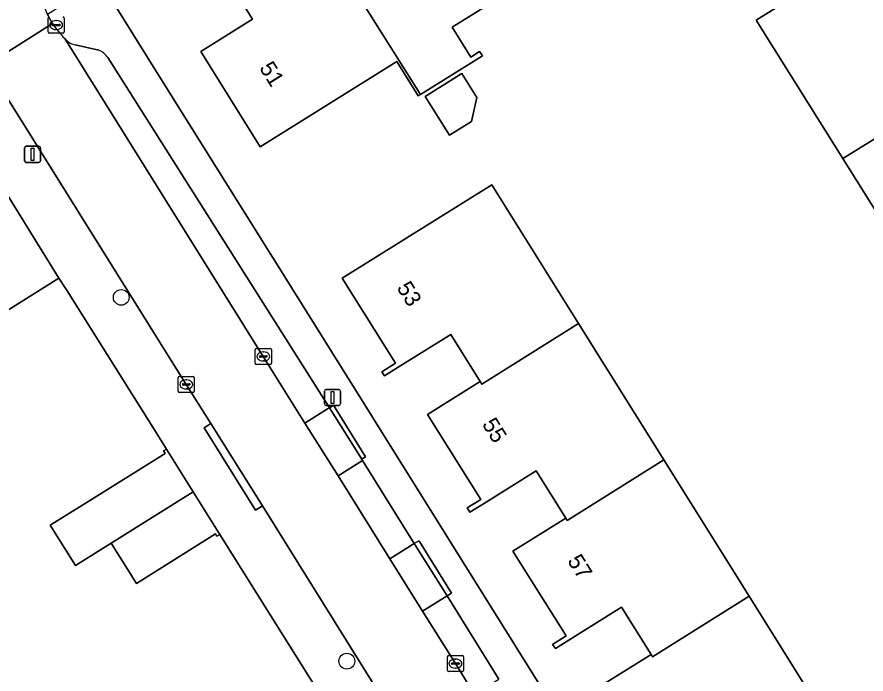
# Model space of a CAD drawing. Extents: x 158835 to 160077, y 386387 to 387778.
# Drawn here: x 159225.3 to 159278.1, y 386944.9 to 386985.7 of the extents above; entities that cross this region are included whole.
import ezdxf

# ---------------------------------------------------------------- set-up
doc = ezdxf.new("R2010")
doc.units = 0
for name, color, linetype in [('IMGEO_Boom', 7, 'Continuous'), ('IMGEO_Erf', 7, 'Continuous'), ('IMGEO_Hek', 7, 'Continuous'), ('IMGEO_Kolk', 7, 'Continuous'), ('IMGEO_Lichtmast', 7, 'Continuous'), ('IMGEO_Muur', 7, 'Continuous'), ('IMGEO_Pand', 7, 'Continuous'), ('IMGEO_Pand_nummerreeks', 7, 'Continuous'), ('IMGEO_Parkeervlak_open', 7, 'Continuous'), ('IMGEO_Rijbaan_lokaal_open', 7, 'Continuous'), ('IMGEO_Voetpad_open', 7, 'Continuous')]:
    doc.layers.add(name, color=color, linetype=linetype)

msp = doc.modelspace()

# ---------------------------------------------------------------- linework, layer by layer
at = {"layer": 'IMGEO_Boom'}
for centre in [(159231.82, 386968.291), (159245.828, 386945.69)]:
    msp.add_circle(centre, 0.489, dxfattribs=at)
at = {"layer": 'IMGEO_Erf'}
for points in [[(159257.54, 386988.314), (159252.363, 386985.079), (159253.522, 386983.224), (159254.073, 386983.568), (159254.242, 386983.297), (159250.396, 386980.893), (159250.26, 386980.808), (159248.926, 386982.944), (159240.452, 386977.649), (159236.756, 386983.564), (159239.968, 386985.571), (159237.85, 386988.96)], [(159281.936, 386968.43), (159276.622, 386976.926), (159271.244, 386985.523), (159277.196, 386989.247), (159279.211, 386986.025)], [(159231.551, 386986.255), (159234.22, 386981.98), (159243.007, 386967.906), (159269.667, 386925.206), (159275.29, 386916.2), (159281.43, 386906.366), (159281.531, 386906.228), (159281.643, 386906.1), (159281.767, 386905.982), (159281.9, 386905.876), (159282.043, 386905.783), (159282.193, 386905.702), (159282.35, 386905.635), (159282.513, 386905.582), (159282.682, 386905.544)], [(159261.439, 386944.056), (159264.719, 386946.106), (159262.887, 386949.038), (159258.777, 386946.469), (159258.606, 386946.73), (159259.441, 386947.254), (159256.144, 386952.532), (159259.424, 386954.581), (159257.586, 386957.523), (159254.306, 386955.473), (159253.462, 386954.943), (159253.296, 386955.207), (159254.139, 386955.74), (159250.843, 386961.016), (159254.114, 386963.06), (159252.282, 386965.993), (159249.01, 386963.949), (159248.165, 386963.411), (159248.005, 386963.673), (159248.845, 386964.213), (159245.547, 386969.492), (159254.834, 386975.292), (159260.216, 386966.675), (159265.508, 386958.202), (159270.805, 386949.721), (159276.102, 386941.24)], [(159237.938, 386953.56), (159237.76, 386953.448), (159237.665, 386953.601), (159232.762, 386950.523), (159231.2, 386953.023), (159228.981, 386951.628), (159227.415, 386954.131), (159229.639, 386955.523), (159234.549, 386958.596), (159234.448, 386958.758), (159234.626, 386958.869), (159233.986, 386959.896), (159228.453, 386968.689), (159227.951, 386969.495), (159223.962, 386967.01)], [(159250.995, 386932.728), (159245.033, 386942.24), (159237.938, 386953.56)]]:
    msp.add_lwpolyline(points, dxfattribs=at)
msp.add_lwpolyline([(159250.687, 386980.773), (159252.97, 386982.2), (159253.906, 386980.702), (159253.577, 386979.226), (159252.194, 386978.362)], close=True, dxfattribs=at)
at = {"layer": 'IMGEO_Hek'}
msp.add_lwpolyline([(159228.453, 386968.689), (159233.986, 386959.896)], dxfattribs=at)
at = {"layer": 'IMGEO_Kolk'}
for p, q in [((159227.28, 386984.786), (159227.28, 386985.638)), ((159228.281, 386985.638), (159228.281, 386984.786)), ((159227.539, 386985.206), (159227.539, 386985.218)), ((159227.977, 386985.169), (159227.579, 386985.169)), ((159227.582, 386985.255), (159227.98, 386985.255)), ((159227.768, 386985.492), (159227.793, 386985.492)), ((159228.023, 386985.218), (159228.023, 386985.206)), ((159228.207, 386984.712), (159227.355, 386984.712)), ((159227.791, 386984.932), (159227.766, 386984.932)), ((159240.218, 386965.121), (159241.07, 386965.121)), ((159240.143, 386964.195), (159240.143, 386965.047)), ((159240.402, 386964.615), (159240.402, 386964.627)), ((159240.84, 386964.578), (159240.442, 386964.578)), ((159240.445, 386964.664), (159240.843, 386964.664)), ((159240.631, 386964.901), (159240.656, 386964.901)), ((159240.886, 386964.627), (159240.886, 386964.615)), ((159241.144, 386965.047), (159241.144, 386964.195)), ((159241.07, 386964.121), (159240.218, 386964.121)), ((159240.654, 386964.341), (159240.629, 386964.341)), ((159235.356, 386962.456), (159235.356, 386963.308)), ((159235.431, 386963.382), (159236.283, 386963.382)), ((159235.844, 386963.162), (159235.869, 386963.162)), ((159236.357, 386963.308), (159236.357, 386962.456)), ((159235.615, 386962.876), (159235.615, 386962.888)), ((159236.053, 386962.839), (159235.655, 386962.839)), ((159235.658, 386962.925), (159236.056, 386962.925)), ((159235.867, 386962.602), (159235.842, 386962.602)), ((159236.099, 386962.888), (159236.099, 386962.876)), ((159236.283, 386962.382), (159235.431, 386962.382)), ((159252.071, 386945.113), (159252.071, 386945.965)), ((159252.146, 386946.039), (159252.998, 386946.039)), ((159252.373, 386945.582), (159252.771, 386945.582)), ((159252.559, 386945.819), (159252.584, 386945.819)), ((159253.072, 386945.965), (159253.072, 386945.113)), ((159252.33, 386945.533), (159252.33, 386945.545)), ((159252.768, 386945.496), (159252.37, 386945.496)), ((159252.582, 386945.259), (159252.557, 386945.259)), ((159252.814, 386945.545), (159252.814, 386945.533)), ((159252.998, 386945.039), (159252.146, 386945.039))]:
    msp.add_line(p, q, dxfattribs=at)
for points in [[(159227.28, 386984.786), (159227.28, 386985.638)], [(159228.281, 386985.638), (159228.281, 386984.786)], [(159228.207, 386984.712), (159227.355, 386984.712)], [(159240.218, 386965.121), (159241.07, 386965.121)], [(159240.143, 386964.195), (159240.143, 386965.047)], [(159241.144, 386965.047), (159241.144, 386964.195)], [(159241.07, 386964.121), (159240.218, 386964.121)], [(159235.356, 386962.456), (159235.356, 386963.308)], [(159235.431, 386963.382), (159236.283, 386963.382)], [(159236.357, 386963.308), (159236.357, 386962.456)], [(159236.283, 386962.382), (159235.431, 386962.382)], [(159252.071, 386945.113), (159252.071, 386945.965)], [(159252.146, 386946.039), (159252.998, 386946.039)], [(159253.072, 386945.965), (159253.072, 386945.113)], [(159252.998, 386945.039), (159252.146, 386945.039)]]:
    msp.add_lwpolyline(points, dxfattribs=at)
for centre, radius, start, end in [((159227.357, 386985.636), 0.0765, 91.552, 178.448), ((159227.357, 386985.636), 0.0765, 91.552, 178.448), ((159228.205, 386985.636), 0.0765, 1.552, 88.448), ((159228.205, 386985.636), 0.0765, 1.552, 88.448), ((159227.579, 386985.215), 0.0403, 85.8775, 175.7526), ((159227.576, 386985.205), 0.0366, 178.938, 274.7102), ((159227.98, 386985.212), 0.043, 264.8664, 352.4533), ((159227.984, 386985.217), 0.0386, 1.7309, 96.639), ((159227.357, 386984.788), 0.0765, 181.552, 268.448), ((159227.357, 386984.788), 0.0765, 181.552, 268.448), ((159228.205, 386984.788), 0.0765, 271.552, 358.448), ((159228.205, 386984.788), 0.0765, 271.552, 358.448), ((159240.22, 386965.045), 0.0765, 91.552, 178.448), ((159240.22, 386965.045), 0.0765, 91.552, 178.448), ((159241.068, 386965.045), 0.0765, 1.552, 88.448), ((159241.068, 386965.045), 0.0765, 1.552, 88.448), ((159240.442, 386964.624), 0.0403, 85.8775, 175.7526), ((159240.439, 386964.614), 0.0366, 178.938, 274.7102), ((159240.843, 386964.621), 0.043, 264.8664, 352.4533), ((159240.847, 386964.626), 0.0386, 1.7309, 96.639), ((159240.22, 386964.197), 0.0765, 181.552, 268.448), ((159240.22, 386964.197), 0.0765, 181.552, 268.448), ((159241.068, 386964.197), 0.0765, 271.552, 358.448), ((159241.068, 386964.197), 0.0765, 271.552, 358.448), ((159235.433, 386963.306), 0.0765, 91.552, 178.448), ((159235.433, 386963.306), 0.0765, 91.552, 178.448), ((159236.281, 386963.306), 0.0765, 1.552, 88.448), ((159236.281, 386963.306), 0.0765, 1.552, 88.448), ((159235.433, 386962.458), 0.0765, 181.552, 268.448), ((159235.433, 386962.458), 0.0765, 181.552, 268.448), ((159235.655, 386962.885), 0.0403, 85.8775, 175.7526), ((159235.652, 386962.875), 0.0366, 178.938, 274.7102), ((159236.056, 386962.882), 0.043, 264.8664, 352.4533), ((159236.06, 386962.887), 0.0386, 1.7309, 96.639), ((159236.281, 386962.458), 0.0765, 271.552, 358.448), ((159236.281, 386962.458), 0.0765, 271.552, 358.448), ((159252.148, 386945.963), 0.0765, 91.552, 178.448), ((159252.148, 386945.963), 0.0765, 91.552, 178.448), ((159252.37, 386945.542), 0.0403, 85.8775, 175.7526), ((159252.775, 386945.544), 0.0386, 1.7309, 96.639), ((159252.996, 386945.963), 0.0765, 1.552, 88.448), ((159252.996, 386945.963), 0.0765, 1.552, 88.448), ((159252.148, 386945.115), 0.0765, 181.552, 268.448), ((159252.148, 386945.115), 0.0765, 181.552, 268.448), ((159252.367, 386945.532), 0.0366, 178.938, 274.7102), ((159252.771, 386945.539), 0.043, 264.8664, 352.4533), ((159252.996, 386945.115), 0.0765, 271.552, 358.448), ((159252.996, 386945.115), 0.0765, 271.552, 358.448)]:
    msp.add_arc(centre, radius, start, end, dxfattribs=at)
for centre, major_axis, ratio, start_param, end_param in [((159227.767, 386985.212), (-0.387, 0.002), 0.722429, 4.712389, 7.853982), ((159227.792, 386985.212), (-0.39, 0.002), 0.717154, 1.570796, 4.712389), ((159240.63, 386964.621), (-0.387, 0.002), 0.722429, 4.712389, 7.853982), ((159240.655, 386964.621), (-0.39, 0.002), 0.717154, 1.570796, 4.712389), ((159235.843, 386962.882), (-0.387, 0.002), 0.722429, 4.712389, 7.853982), ((159235.868, 386962.882), (-0.39, 0.002), 0.717154, 1.570796, 4.712389), ((159252.558, 386945.539), (-0.387, 0.002), 0.722429, 4.712389, 7.853982), ((159252.583, 386945.539), (-0.39, 0.002), 0.717154, 1.570796, 4.712389)]:
    msp.add_ellipse(centre, major_axis=major_axis, ratio=ratio, start_param=start_param, end_param=end_param, dxfattribs=at)
at = {"layer": 'IMGEO_Lichtmast'}
for p, q in [((159225.817, 386976.777), (159225.817, 386977.577)), ((159225.817, 386977.577), (159225.817, 386976.777)), ((159225.917, 386977.677), (159226.707, 386977.677)), ((159226.707, 386977.677), (159225.917, 386977.677)), ((159226.807, 386977.577), (159226.807, 386976.777)), ((159226.807, 386976.777), (159226.807, 386977.577)), ((159226.707, 386976.677), (159225.917, 386976.677)), ((159225.917, 386976.677), (159226.707, 386976.677)), ((159244.441, 386961.67), (159244.441, 386962.47)), ((159244.441, 386962.47), (159244.441, 386961.67)), ((159244.541, 386962.57), (159245.331, 386962.57)), ((159245.331, 386962.57), (159244.541, 386962.57)), ((159245.431, 386962.47), (159245.431, 386961.67)), ((159245.431, 386961.67), (159245.431, 386962.47)), ((159245.331, 386961.57), (159244.541, 386961.57)), ((159244.541, 386961.57), (159245.331, 386961.57))]:
    msp.add_line(p, q, dxfattribs=at)
for points in [[(159226.237, 386977.552), (159226.387, 386977.552), (159226.387, 386976.802), (159226.237, 386976.802), (159226.237, 386977.552)], [(159244.861, 386962.445), (159245.011, 386962.445), (159245.011, 386961.695), (159244.861, 386961.695), (159244.861, 386962.445)]]:
    msp.add_lwpolyline(points, dxfattribs=at)
for centre, start, end in [((159225.917, 386977.577), 90, 180), ((159225.917, 386977.577), 90, 180), ((159226.707, 386977.577), 0, 90), ((159226.707, 386977.577), 360, 90), ((159225.917, 386976.777), 180, 270), ((159225.917, 386976.777), 180, 270), ((159226.707, 386976.777), 270, 0), ((159226.707, 386976.777), 270, 0), ((159244.541, 386962.47), 90, 180), ((159244.541, 386962.47), 90, 180), ((159245.331, 386962.47), 0, 90), ((159245.331, 386962.47), 360, 90), ((159244.541, 386961.67), 180, 270), ((159244.541, 386961.67), 180, 270), ((159245.331, 386961.67), 270, 0), ((159245.331, 386961.67), 270, 0)]:
    msp.add_arc(centre, 0.1, start, end, dxfattribs=at)
at = {"layer": 'IMGEO_Muur'}
for points in [[(159234.22, 386981.98), (159243.007, 386967.906)], [(159237.938, 386953.56), (159245.033, 386942.24)]]:
    msp.add_lwpolyline(points, dxfattribs=at)
at = {"layer": 'IMGEO_Pand'}
for points in [[(159250.396, 386980.893), (159254.242, 386983.297), (159254.073, 386983.568), (159253.522, 386983.224), (159252.363, 386985.079), (159257.54, 386988.314), (159253.798, 386994.303), (159253.934, 386994.388), (159251.879, 386997.674), (159246.596, 386994.369), (159246.066, 386995.216), (159245.803, 386995.052), (159248.388, 386990.919), (159245.45, 386989.081), (159245.314, 386988.996)], [(159245.314, 386988.996), (159245.45, 386989.081), (159243.395, 386992.366), (159238.114, 386989.122), (159237.591, 386989.974), (159237.327, 386989.812), (159237.85, 386988.96), (159239.968, 386985.571), (159236.756, 386983.564), (159240.452, 386977.649), (159248.926, 386982.944), (159250.26, 386980.808), (159250.396, 386980.893)], [(159282.707, 386980.493), (159285.986, 386982.542), (159282.688, 386987.82), (159283.551, 386988.359), (159283.396, 386988.625), (159282.518, 386988.093), (159279.211, 386986.025), (159277.196, 386989.247), (159271.244, 386985.523), (159276.622, 386976.926), (159282.622, 386980.629)], [(159250.687, 386980.773), (159252.194, 386978.362), (159253.577, 386979.226), (159253.906, 386980.702), (159252.97, 386982.2)], [(159287.993, 386972.012), (159291.265, 386974.056), (159287.967, 386979.333), (159288.818, 386979.865), (159288.657, 386980.13), (159287.796, 386979.607), (159284.533, 386977.569), (159282.707, 386980.493), (159282.622, 386980.629), (159276.622, 386976.926), (159281.936, 386968.43), (159287.914, 386972.139)], [(159223.673, 386976.361), (159223.401, 386976.191), (159223.533, 386975.978), (159221.596, 386974.772), (159220.745, 386976.139), (159219.762, 386977.717), (159217.952, 386976.59), (159217.352, 386977.554), (159214.162, 386975.553), (159214.765, 386974.586), (159219.83, 386966.461), (159223.048, 386968.478), (159223.962, 386967.01), (159227.951, 386969.495)], [(159260.216, 386966.675), (159254.834, 386975.292), (159245.547, 386969.492), (159248.845, 386964.213), (159248.005, 386963.673), (159248.165, 386963.411), (159249.01, 386963.949), (159252.282, 386965.993), (159254.114, 386963.06), (159254.209, 386962.907)], [(159265.508, 386958.202), (159260.216, 386966.675), (159254.209, 386962.907), (159254.114, 386963.06), (159250.843, 386961.016), (159254.139, 386955.74), (159253.296, 386955.207), (159253.462, 386954.943), (159254.306, 386955.473), (159257.586, 386957.523), (159259.424, 386954.581), (159259.514, 386954.437)], [(159236.282, 386956.214), (159234.626, 386958.869), (159234.448, 386958.758), (159234.549, 386958.596), (159229.639, 386955.523), (159227.415, 386954.131), (159228.981, 386951.628), (159231.2, 386953.023)], [(159259.514, 386954.437), (159259.424, 386954.581), (159256.144, 386952.532), (159259.441, 386947.254), (159258.606, 386946.73), (159258.777, 386946.469), (159262.887, 386949.038), (159264.719, 386946.106), (159264.814, 386945.953), (159270.805, 386949.721), (159265.508, 386958.202)], [(159232.762, 386950.523), (159237.665, 386953.601), (159237.76, 386953.448), (159237.938, 386953.56), (159236.282, 386956.214), (159231.2, 386953.023)], [(159264.814, 386945.953), (159264.719, 386946.106), (159261.439, 386944.056), (159264.739, 386938.775), (159263.893, 386938.244), (159264.062, 386937.972), (159264.908, 386938.505), (159268.188, 386940.554), (159270.02, 386937.621), (159270.105, 386937.485), (159276.102, 386941.24), (159270.805, 386949.721)]]:
    msp.add_lwpolyline(points, close=True, dxfattribs=at)
at = {"layer": 'IMGEO_Parkeervlak_open'}
for points in [[(159228.455, 386984.238), (159228.308, 386984.377), (159240.639, 386964.621), (159243.224, 386960.485), (159244.621, 386961.358), (159244.743, 386961.434), (159230.983, 386983.191)], [(159230.419, 386983.64), (159228.954, 386983.983)]]:
    msp.add_lwpolyline(points, dxfattribs=at)
for points in [[(159244.743, 386961.434), (159244.621, 386961.358), (159243.224, 386960.485), (159245.281, 386957.195), (159246.81, 386958.151), (159246.754, 386958.24)], [(159246.81, 386958.151), (159245.281, 386957.195), (159248.497, 386952.05), (159250.016, 386952.999)], [(159250.048, 386952.947), (159250.016, 386952.999), (159248.497, 386952.05), (159250.529, 386948.798), (159252.048, 386949.747)], [(159252.048, 386949.747), (159250.529, 386948.798), (159252.567, 386945.538), (159253.758, 386943.629), (159255.271, 386944.573)]]:
    msp.add_lwpolyline(points, close=True, dxfattribs=at)
for centre, radius, start, end in [((159229.108, 386984.9), 0.929, 225.3868, 260.4771), ((159230.039, 386982.584), 1.123, 32.7525, 70.2009)]:
    msp.add_arc(centre, radius, start, end, dxfattribs=at)
at = {"layer": 'IMGEO_Rijbaan_lokaal_open'}
for points in [[(159223.042, 386983.268), (159223.156, 386983.138), (159223.266, 386983.004), (159223.449, 386982.721), (159227.553, 386985.313), (159227.39, 386985.589), (159227.245, 386985.874), (159227.117, 386986.167), (159227.008, 386986.467)], [(159227.553, 386985.313), (159223.449, 386982.721), (159224.478, 386981.131), (159235.854, 386962.883), (159237.386, 386960.45), (159240.581, 386955.34), (159248.837, 386942.118), (159254.232, 386933.527), (159260.723, 386923.118), (159261.858, 386921.291), (159270.058, 386908.157), (159272.045, 386904.953), (159282.472, 386888.2), (159283.419, 386886.691), (159284.537, 386884.63)], [(159288.761, 386887.477), (159284.927, 386893.622), (159283.197, 386896.388), (159278.442, 386904.025), (159275.045, 386909.477), (159266.513, 386923.188), (159264.481, 386926.453), (159264.317, 386926.716), (159261.156, 386931.78), (159259.101, 386935.072), (159255.843, 386940.29), (159253.758, 386943.629), (159252.567, 386945.538), (159250.529, 386948.798), (159248.497, 386952.05), (159245.281, 386957.195), (159243.224, 386960.485), (159240.639, 386964.621), (159228.308, 386984.377)]]:
    msp.add_lwpolyline(points, dxfattribs=at)
msp.add_arc((159232.086, 386988.197), 5.372, 212.4641, 225.3169, dxfattribs=at)
at = {"layer": 'IMGEO_Voetpad_open'}
for points in [[(159232.183, 386988.989), (159227.245, 386985.874), (159227.39, 386985.589), (159227.553, 386985.313)], [(159269.667, 386925.206), (159243.007, 386967.906), (159234.22, 386981.98), (159231.551, 386986.255)], [(159228.308, 386984.377), (159228.455, 386984.238)], [(159228.954, 386983.983), (159230.419, 386983.64)], [(159282.472, 386888.2), (159272.045, 386904.953), (159271.621, 386904.69), (159269.634, 386907.894), (159270.058, 386908.157), (159261.858, 386921.291), (159260.723, 386923.118), (159259.79, 386922.536), (159253.299, 386932.945), (159254.232, 386933.527), (159248.837, 386942.118), (159240.581, 386955.34), (159240.158, 386955.075), (159236.963, 386960.185), (159237.386, 386960.45), (159235.854, 386962.883), (159224.478, 386981.131), (159223.449, 386982.721), (159223.266, 386983.004), (159223.156, 386983.138), (159223.042, 386983.268), (159218.721, 386980.624), (159218.693, 386980.571)], [(159230.983, 386983.191), (159244.743, 386961.434), (159244.997, 386961.594), (159246.996, 386958.392), (159246.754, 386958.24), (159246.81, 386958.151), (159250.016, 386952.999), (159250.299, 386953.176), (159250.331, 386953.124), (159252.329, 386949.923), (159252.048, 386949.747), (159255.271, 386944.573)], [(159221.474, 386979.958), (159222.954, 386977.516), (159223.124, 386977.244), (159223.673, 386976.361), (159227.951, 386969.495), (159228.453, 386968.689), (159233.986, 386959.896), (159234.626, 386958.869), (159236.282, 386956.214), (159237.938, 386953.56), (159245.033, 386942.24), (159250.995, 386932.728), (159257.972, 386921.518), (159262.274, 386914.62), (159267.952, 386905.515), (159267.781, 386905.402), (159267.248, 386904.836), (159269.765, 386902.616), (159272.047, 386898.934), (159274.852, 386894.442), (159281.467, 386883.527), (159282.706, 386881.503)]]:
    msp.add_lwpolyline(points, dxfattribs=at)
for points in [[(159244.997, 386961.594), (159244.743, 386961.434), (159246.754, 386958.24), (159246.996, 386958.392)], [(159240.581, 386955.34), (159237.386, 386960.45), (159236.963, 386960.185), (159240.158, 386955.075)], [(159250.299, 386953.176), (159250.016, 386952.999), (159250.048, 386952.947), (159252.048, 386949.747), (159252.329, 386949.923), (159250.331, 386953.124)]]:
    msp.add_lwpolyline(points, close=True, dxfattribs=at)
for centre, radius, start, end in [((159232.086, 386988.197), 5.372, 212.4641, 225.3169), ((159229.108, 386984.9), 0.929, 225.3868, 260.4771), ((159230.039, 386982.584), 1.123, 32.7525, 70.2009)]:
    msp.add_arc(centre, radius, start, end, dxfattribs=at)

# ---------------------------------------------------------------- texts
at = {"layer": 'IMGEO_Pand_nummerreeks'}
for s, rotation, p in [('51', 301.9993, (159240.363, 386982.546)), ('53', 301.9946, (159248.895, 386968.888)), ('55', 301.9937, (159254.191, 386960.413)), ('57', 301.9917, (159259.492, 386951.928))]:
    msp.add_text(s, height=1, rotation=rotation, dxfattribs=at).set_placement(p)

doc.saveas('drawing.dxf')
